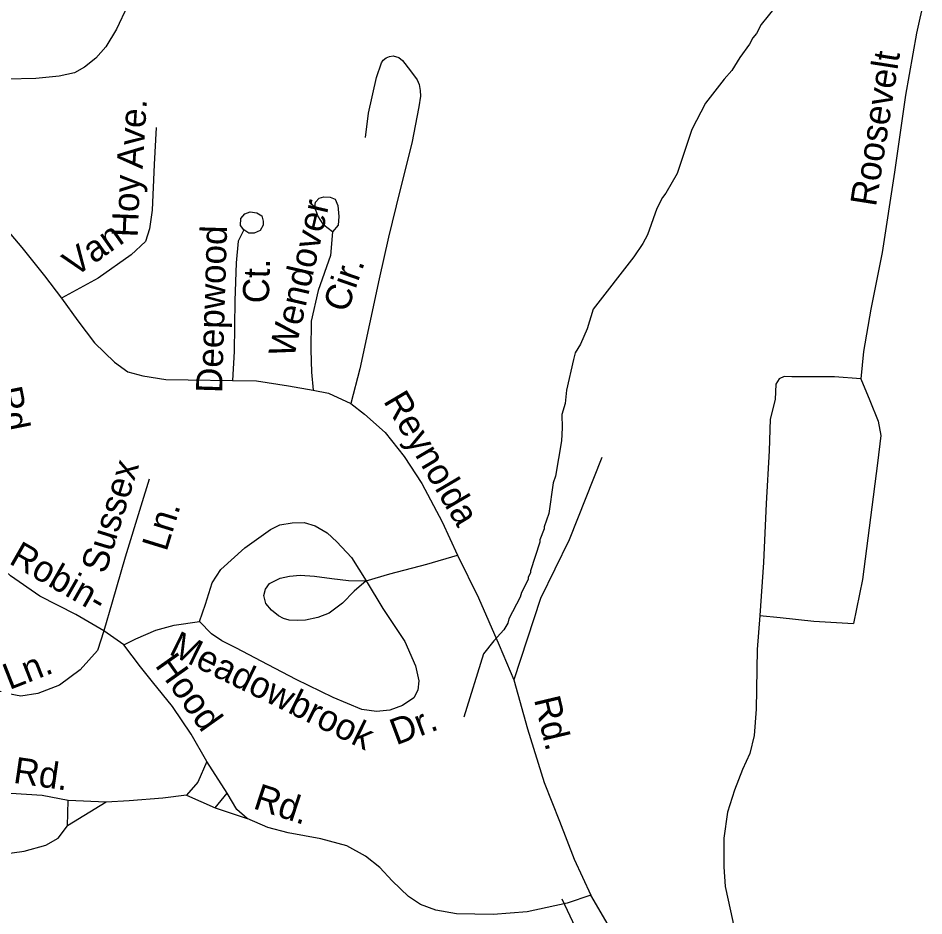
# Model space of a CAD drawing. Extents: x 1547597 to 1699558, y 810033 to 920809.
# Drawn here: x 1623759 to 1627044, y 860083 to 863338 of the extents above; entities that cross this region are included whole.
import ezdxf

# ---------------------------------------------------------------- set-up
doc = ezdxf.new("R2010")
doc.units = 0
for name, color, linetype in [('Exist Hydrographic Creek Single Shore', 7, 'Continuous'), ('Exist Hydrographic Misc Water Feature', 7, 'Continuous'), ('Exist Road Non-System Type 51', 7, 'Continuous'), ('Exist Road Non-System Type 51 Label', 7, 'Continuous')]:
    doc.layers.add(name, color=color, linetype=linetype)

msp = doc.modelspace()

# ---------------------------------------------------------------- linework, layer by layer
at = {"layer": 'Exist Hydrographic Creek Single Shore'}
msp.add_lwpolyline([(1627327.5, 858118.6), (1626992.9, 858301.6), (1626794.9, 858440.7), (1626787.8, 858499.9), (1626689.8, 858675.8), (1626253.8, 859131.2), (1626081.8, 859400.6), (1625731.7, 860143.7)], dxfattribs=at)
at = {"layer": 'Exist Hydrographic Misc Water Feature'}
msp.add_lwpolyline([(1626504.5, 863377.3), (1626453.6, 863314.1), (1626437.2, 863282.3), (1626423, 863266.5), (1626410.7, 863242.7), (1626376, 863195.1), (1626347.4, 863147.6), (1626319, 863116), (1626251.9, 863028.9), (1626202.6, 862933.7), (1626148.4, 862774.5), (1626107.5, 862703), (1626095.2, 862687.2), (1626074.7, 862647.6), (1626041.5, 862552), (1626025, 862520.2), (1625992.4, 862472.7), (1625843.9, 862282.9), (1625822.9, 862211.1), (1625798.2, 862155.5), (1625779.7, 862123.7), (1625773.4, 862099.9), (1625747.9, 861988.2), (1625743.2, 861940.3), (1625730.7, 861900.4), (1625732.1, 861852.5), (1625729.4, 861804.6), (1625707.7, 861676.8), (1625699.4, 861652.9), (1625683.8, 861541.2), (1625667.2, 861493.5), (1625667.1, 861485.5), (1625650.6, 861445.7), (1625650.5, 861437.7), (1625617, 861334.2), (1625616.9, 861326.2), (1625608.7, 861310.3), (1625608.6, 861302.3), (1625583.9, 861254.7), (1625579.7, 861238.7), (1625538.7, 861159.4), (1625534.5, 861143.4), (1625520.1, 861119.6), (1625483.6, 861080.1), (1625447, 861032.7), (1625375.8, 860803.5)], dxfattribs=at)
at = {"layer": 'Exist Road Non-System Type 51'}
for p, q in [((1624142.8, 861064.9), (1624069.6, 861116)), ((1624517.5, 860527), (1624443.4, 860642.2)), ((1624473.4, 860474.5), (1624517.5, 860527)), ((1623938.8, 860409.3), (1623940.3, 860501.3)), ((1624078, 860494.9), (1623938.8, 860409.3)), ((1624078, 860494.9), (1623940.3, 860501.3)), ((1624473.4, 860474.5), (1624589.9, 860435.9)), ((1625963.6, 859939.1), (1625835.7, 860157.8))]:
    msp.add_line(p, q, dxfattribs=at)
for points in [[(1624358.4, 864430), (1624392.1, 864294.8), (1624399.5, 864190.3), (1624390.2, 864118.5), (1624376.4, 864044.7), (1624351.4, 863983.2), (1624310.1, 863903.9), (1624244.8, 863812.9), (1624209.4, 863735.6), (1624186.4, 863666), (1624172.9, 863582.3), (1624163, 863462.6), (1624155.6, 863382.7), (1624116.3, 863297.5), (1624077.4, 863234), (1624040.7, 863192.7), (1624000.2, 863159.3), (1623963.8, 863139.9), (1623907.7, 863126.8), (1623823.7, 863118.3), (1623717.8, 863116)], [(1627372.6, 863643.6), (1627304.5, 863626.6), (1627208, 863588.3), (1627135.3, 863543.4), (1627084.4, 863490.4), (1627061.8, 863450.6), (1627045.1, 863408.9), (1627017.1, 863283.6), (1626977.4, 863058.3), (1626936.9, 862779.2), (1626892.1, 862487.9), (1626850.8, 862282.8), (1626824.2, 862129.3), (1626814.6, 862029.4)], [(1625018.8, 862904.9), (1625030.2, 862992.6), (1625058.2, 863122.1), (1625077.1, 863175.7), (1625083.5, 863185.4), (1625093.5, 863193.6), (1625105.4, 863198.9), (1625119.5, 863201.1), (1625139.3, 863194.9), (1625153.3, 863184.6), (1625182.6, 863146.2), (1625205.9, 863113.7), (1625213.4, 863096.7), (1625217.4, 863075.6), (1625217.7, 863055), (1625212.3, 863015.7), (1625186.3, 862884.1), (1625143.3, 862710.9), (1625102.7, 862543.6), (1625068.2, 862392.3), (1624998.8, 862065.7), (1624966.2, 861940.9)], [(1624260.3, 862941.1), (1624252, 862807.4), (1624245.2, 862641.7), (1624236.1, 862573.8), (1624221.3, 862528.1), (1624168.7, 862478.9), (1624049.3, 862394.9), (1623916.3, 862322.3)], [(1623611.9, 862694.2), (1623773, 862506.4), (1623855.1, 862403.1), (1623916.3, 862322.3)], [(1624899.2, 862563), (1624867.7, 862587.4), (1624846.1, 862620.9), (1624834.8, 862651.9), (1624837.2, 862670.7), (1624850.4, 862684.6), (1624867.3, 862689.5), (1624891.3, 862689), (1624909.2, 862680.8), (1624918.8, 862658.6), (1624922.1, 862618.5), (1624919.5, 862586.6), (1624899.2, 862563)], [(1624577.8, 862570.3), (1624565.9, 862586.3), (1624566.4, 862611.4), (1624581, 862628.1), (1624600.7, 862635.9), (1624624.6, 862631.4), (1624642.4, 862621.2), (1624648, 862601.1), (1624648, 862587.1), (1624636.6, 862567.5), (1624615.1, 862557.7), (1624595.7, 862558.1), (1624577.8, 862570.3)], [(1624577.8, 862570.3), (1624557.1, 862528.5), (1624549.7, 862450.8), (1624545.5, 862312.8), (1624542.4, 862129), (1624536.1, 862023.8)], [(1624899.2, 862563), (1624891.9, 862477.1), (1624847.7, 862349.9), (1624822, 862238.4), (1624820.3, 862134.5), (1624822.8, 862054.4), (1624829.1, 861989.1)], [(1623916.3, 862322.3), (1623976.1, 862240), (1624036.5, 862160.5), (1624108.2, 862090.7), (1624156.8, 862055.2), (1624211, 862040.2), (1624295, 862027.1), (1624376.2, 862026.5), (1624536.1, 862023.8)], [(1626814.6, 862029.4), (1626718.9, 862037), (1626565, 862037.5), (1626537, 862038.1), (1626518.9, 862030.4), (1626506.7, 862010.5), (1626503.7, 861954.7), (1626486.5, 861883), (1626482.7, 861769), (1626471.5, 861577.3), (1626461.9, 861363.6), (1626448.8, 861172)], [(1624536.1, 862023.8), (1624623.9, 862022.5), (1624739.6, 862004.5), (1624829.1, 861989.1)], [(1626814.6, 862029.4), (1626847.2, 861951.1), (1626877.9, 861876.7), (1626887.1, 861824.5), (1626875.5, 861724.6), (1626850.2, 861527.2), (1626820.7, 861301.9), (1626788, 861142.5)], [(1624829.1, 861989.1), (1624884.9, 861978.1), (1624966.2, 861940.9)], [(1624966.2, 861940.9), (1625015.5, 861902.1), (1625090.3, 861834.9), (1625158.8, 861747.9), (1625223.1, 861650.9), (1625296.7, 861511.7), (1625352.7, 861390.9)], [(1625875.8, 861744.2), (1625757.9, 861446), (1625653, 861233.9), (1625557, 860937.9)], [(1624233.9, 861666.2), (1624204.3, 861568.7), (1624147.3, 861383.8), (1624100.8, 861220.6), (1624069.6, 861116)], [(1624069.6, 861116), (1623968.8, 861175.7), (1623838, 861241.8), (1623731.3, 861315.4), (1623587.6, 861445.6), (1623444.3, 861614.7)], [(1624417.1, 861149.6), (1624438.2, 861213.2), (1624463.4, 861290.7), (1624494.1, 861338.1), (1624581.4, 861416.8), (1624674.4, 861483.1), (1624708.6, 861500.7), (1624752.7, 861507.8), (1624796.6, 861509.1), (1624836.3, 861496.5), (1624880.1, 861471.8), (1624915.4, 861439.2), (1624968.5, 861382.3), (1625021, 861297.6)], [(1625021, 861297.6), (1625107.4, 861322.3), (1625241.7, 861358), (1625352.7, 861390.9)], [(1625352.7, 861390.9), (1625428, 861235.7), (1625503.1, 861064.7), (1625557, 860937.9)], [(1625021, 861297.6), (1624978.2, 861260), (1624935.9, 861216.3), (1624887.1, 861179.9), (1624846.4, 861164.9), (1624800.8, 861155.2), (1624770.7, 861153), (1624742, 861155.2), (1624721.1, 861161), (1624703.3, 861170.8), (1624677.7, 861191.3), (1624657.9, 861215.5), (1624650.5, 861243.7), (1624655.8, 861267.2), (1624671.2, 861287.3), (1624709.4, 861306.7), (1624743.4, 861314.6), (1624781.5, 861317.5), (1624833.4, 861314.6), (1624897.3, 861305.5), (1624957, 861298.7), (1625021, 861297.6)], [(1625021, 861297.6), (1625081.2, 861196.7), (1625161.2, 861077.4), (1625199.6, 860988.8), (1625212.8, 860934.7), (1625208.3, 860900.8), (1625193.7, 860873.1), (1625153.3, 860845.7), (1625107.1, 860828.4), (1625059, 860823.8), (1625005.3, 860830.7), (1624902.1, 860873.8), (1624767.4, 860939.9), (1624640.5, 861006), (1624551.4, 861053.4), (1624497.9, 861080.3), (1624460.4, 861104.9), (1624417.1, 861149.6)], [(1624069.6, 861116), (1624047.2, 861045.2), (1623984.1, 860974.2), (1623909.3, 860919.5), (1623830.9, 860888.7), (1623768.9, 860879.8), (1623699.1, 860893), (1623626.2, 860935.4), (1623546.9, 860972.7), (1623488.7, 861029), (1623414.7, 861097.5), (1623363.7, 861158.1), (1623312.5, 861199), (1623249.1, 861230.1), (1623197.4, 861247), (1623123.7, 861254.1), (1623054, 861269.3)], [(1624142.8, 861064.9), (1624186.3, 861087.2), (1624258.8, 861118.2), (1624325, 861137), (1624417.1, 861149.6)], [(1626448.8, 861172), (1626438.9, 861048.1), (1626435.3, 860832.3), (1626427.8, 860736.6), (1626412.6, 860670.8), (1626385.7, 860613.3), (1626356.5, 860537.9), (1626331.3, 860458.2), (1626317.6, 860364.6), (1626317.9, 860260.5), (1626322.8, 860188.6), (1626350.7, 860062.2), (1626374.1, 859905.8), (1626392.9, 859833.6), (1626439.4, 859749), (1626503.5, 859637.8), (1626579.2, 859502.8), (1626634, 859427.9)], [(1626448.8, 861172), (1626522.7, 861164.7), (1626644.3, 861150.8), (1626788, 861142.5)], [(1624443.4, 860642.2), (1624387.2, 860740.9), (1624318.8, 860842.2), (1624246.4, 860931.3), (1624203.4, 860985.8), (1624142.8, 861064.9)], [(1625557, 860937.9), (1625606, 860761.2), (1625666.7, 860566.3), (1625722.3, 860425.5), (1625776, 860288.7), (1625835.7, 860157.8)], [(1623940.3, 860501.3), (1623846.8, 860518.8), (1623733.1, 860526.5), (1623649.1, 860532), (1623579.9, 860569), (1623504.8, 860626.2), (1623472.3, 860644.8), (1623427.5, 860661.4), (1623333.9, 860674.9)], [(1624443.4, 860642.2), (1624411.1, 860567.6), (1624370.3, 860520.2)], [(1624589.9, 860435.9), (1624552.3, 860468.4), (1624517.5, 860527)], [(1624370.3, 860520.2), (1624284.2, 860509.5), (1624162.2, 860499.6), (1624078, 860494.9)], [(1624370.3, 860520.2), (1624421.7, 860497.9), (1624473.4, 860474.5)], [(1625835.7, 860157.8), (1625749.5, 860129.2), (1625605, 860097.5), (1625481.3, 860087.2), (1625349.3, 860089.7), (1625273.5, 860103), (1625217.9, 860124), (1625174.5, 860152.7), (1625115.4, 860209.5), (1625070.4, 860258.2), (1625019.2, 860299.1), (1624951.7, 860336.1), (1624856.3, 860361.6), (1624738.7, 860383.6), (1624665.3, 860402.7), (1624589.9, 860435.9)], [(1623509.6, 860312.3), (1623595.6, 860307), (1623693.4, 860305.4), (1623781.5, 860317.8), (1623859.7, 860338.6), (1623904.1, 860363.9), (1623938.8, 860409.3)]]:
    msp.add_lwpolyline(points, dxfattribs=at)

# ---------------------------------------------------------------- texts
at = {"layer": 'Exist Road Non-System Type 51 Label'}
for s, rotation, p in [('Roosevelt', 81.0984, (1626869.7, 862651.7)), ('Ave.', 86.442, (1624210.9, 862789.2)), ('Hoy', 87.6628, (1624192.7, 862541.6)), ('Wendover', 77.0365, (1624758.7, 862102.2)), ('Van', 35.1428, (1623964.6, 862396.6)), ('Deepwood', 88.2569, (1624498.8, 861977.5)), ('Ct.', 88.2569, (1624668.2, 862302.4)), ('Cir.', 70.8339, (1624952.3, 862266.2)), ('Rd.', 281.19, (1623678.2, 861992.6)), ('Reynolda', 300.5296, (1625081.6, 861949.6)), ('Sussex', 72.8761, (1624076.1, 861319.8)), ('Ln.', 72.8761, (1624297.3, 861400.7)), ('Robin-', 330.2235, (1623722.2, 861362.2)), ('Meadowbrook', 333.8432, (1624302.2, 861033.2)), ('Ln.', 21.4457, (1623727.8, 860901.1)), ('Hood', 305.3361, (1624253.1, 860990.8)), ('Rd.', 283.4109, (1625629.3, 860867.9)), ('Dr.', 20.5056, (1625129.9, 860700.6)), ('Rd.', 351.7838, (1623738.9, 860565.4)), ('Rd.', 341.916, (1624607.7, 860473.5))]:
    msp.add_text(s, height=95, rotation=rotation, dxfattribs=at).set_placement(p)

doc.saveas('drawing.dxf')
